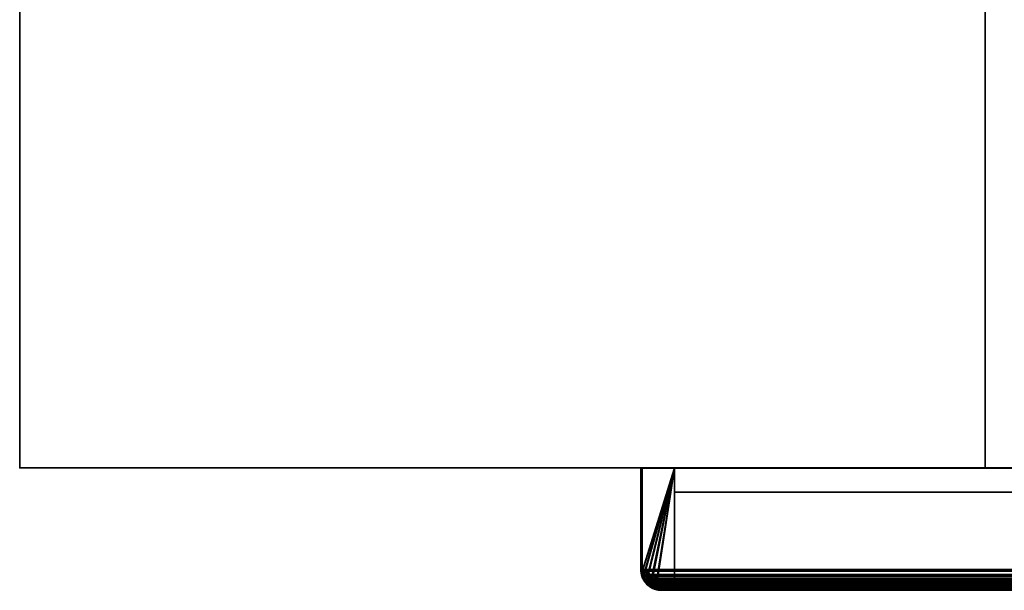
# Model space of a CAD drawing. Header units: millimetres. Extents: x -490 to 6690, y -115 to 152.
# Tile 999 of 1056: x 5310 to 5463, y -25 to 64. Entities that reach past the tile are written whole.
import ezdxf

# ---------------------------------------------------------------- set-up
doc = ezdxf.new("R2010")
doc.units = ezdxf.units.MM
doc.layers.add('151', color=253, linetype='Continuous')

# ---------------------------------------------------------------- blocks, each defined once
blk = doc.blocks.new('UG_SURFACE_005')
at = {"layer": '151', "color": 252, "linetype": 'Continuous', "lineweight": 35}
for points in [[(5310, -6.2, -7.5), (5310, 133.2, -7.5), (5460, 133.2, -7.5), (5460, -6.2, -7.5)], [(5310, -6.2, 2202.5), (5310, 133.2, 2202.5), (5310, 133.2, -7.5), (5310, -6.2, -7.5)], [(6690, -6.2, 2202.5), (6690, 133.2, 2202.5), (5310, 133.2, 2202.5), (5310, -6.2, 2202.5)], [(5460, -6.2, 2052.5), (5460, 133.2, 2052.5), (6540, 133.2, 2052.5), (6540, -6.2, 2052.5)], [(5460, -6.2, -7.5), (5460, 133.2, -7.5), (5460, 133.2, 2052.5), (5460, -6.2, 2052.5)], [(6690, -6.2, 2202.5), (5310, -6.2, 2202.5), (5460, -6.2, 2052.5), (6540, -6.2, 2052.5)], [(5310, -6.2, 2202.5), (5310, -6.2, -7.5), (5460, -6.2, -7.5), (5460, -6.2, 2052.5)]]:
    blk.add_3dface(points, dxfattribs=at)
blk = doc.blocks.new('UG_SURFACE_369')
at = {"layer": '151', "color": 14, "linetype": 'Continuous', "lineweight": 35}
for points in [[(5406.75, -22, 2100.75), (5406.75, -6.25, 2100.75), (5406.75, -6.25, -7.5), (5406.75, -22, -7.5)], [(5406.75, -22, -7.5), (5406.75, -6.25, -7.5), (5411.75, -6.25, -7.5), (5411.75, -25, -7.5)], [(5411.75, -6.25, 2095.75), (5406.75, -6.25, 2100.75), (5406.75, -22, 2100.75), (5406.78, -22.18, 2100.72)], [(5411.75, -6.25, 2095.75), (5411.75, -6.25, -7.5), (5406.75, -6.25, -7.5), (5406.75, -6.25, 2100.75)], [(5406.78, -22.18, 2100.72), (5406.9, -22.93, 2100.6), (5406.92, -22.97, 2100.58), (5411.75, -6.25, 2095.75)], [(5411.75, -6.25, 2095.75), (5406.92, -22.97, 2100.58), (5407.34, -23.78, 2100.16)], [(5407.34, -23.78, 2100.16), (5407.35, -23.8, 2100.15), (5407.99, -24.35, 2099.51), (5411.75, -6.25, 2095.75)], [(5407.99, -24.35, 2099.51), (5408.31, -24.63, 2099.19), (5408.81, -24.76, 2098.69), (5411.75, -6.25, 2095.75)], [(5408.81, -24.76, 2098.69), (5409.75, -25, 2097.75), (5411.75, -25, 2095.75), (5411.75, -6.25, 2095.75)], [(5411.75, -6.25, -7.5), (5411.75, -6.25, 2095.75), (5411.75, -25, 2095.75), (5411.75, -25, -7.5)], [(5406.75, -22, -7.5), (5406.79, -22.18, -7.5), (5406.78, -22.18, 2100.72)], [(5406.78, -22.18, 2100.72), (5406.75, -22, 2100.75), (5406.75, -22, -7.5)], [(5411.75, -25, -7.5), (5406.79, -22.18, -7.5), (5406.75, -22, -7.5)], [(5406.9, -22.93, 2100.6), (5406.78, -22.18, 2100.72), (5406.79, -22.18, -7.5)], [(5406.79, -22.18, -7.5), (5406.94, -22.97, -7.5), (5406.92, -22.97, 2100.58)], [(5406.92, -22.97, 2100.58), (5406.9, -22.93, 2100.6), (5406.79, -22.18, -7.5)], [(5411.75, -25, -7.5), (5406.94, -22.97, -7.5), (5406.79, -22.18, -7.5)], [(5407.34, -23.78, 2100.16), (5406.92, -22.97, 2100.58), (5406.94, -22.97, -7.5)], [(5406.94, -22.97, -7.5), (5406.98, -23.15, -7.5), (5407.34, -23.78, 2100.16)], [(5407.38, -23.75, -7.5), (5406.98, -23.15, -7.5), (5406.94, -22.97, -7.5), (5411.75, -25, -7.5)], [(5406.98, -23.15, -7.5), (5407.38, -23.75, -7.5), (5407.34, -23.78, 2100.16)], [(5407.35, -23.8, 2100.15), (5407.34, -23.78, 2100.16), (5407.38, -23.75, -7.5)], [(5407.99, -24.35, 2099.51), (5407.35, -23.8, 2100.15), (5407.38, -23.75, -7.5)], [(5407.38, -23.75, -7.5), (5407.63, -24.12, -7.5), (5407.99, -24.35, 2099.51)], [(5408, -24.37, -7.5), (5407.63, -24.12, -7.5), (5407.38, -23.75, -7.5), (5411.75, -25, -7.5)], [(5407.63, -24.12, -7.5), (5408, -24.37, -7.5), (5407.99, -24.35, 2099.51)], [(5408.31, -24.63, 2099.19), (5407.99, -24.35, 2099.51), (5408, -24.37, -7.5)], [(5408, -24.37, -7.5), (5408.6, -24.77, -7.5), (5408.81, -24.76, 2098.69)], [(5408.81, -24.76, 2098.69), (5408.31, -24.63, 2099.19), (5408, -24.37, -7.5)], [(5408, -24.37, -7.5), (5411.75, -25, -7.5), (5409.75, -25, -7.5), (5408.8, -24.81, -7.5)], [(5408.8, -24.81, -7.5), (5408.6, -24.77, -7.5), (5408, -24.37, -7.5)], [(5408.6, -24.77, -7.5), (5408.8, -24.81, -7.5), (5408.81, -24.76, 2098.69)], [(5409.75, -25, 2097.75), (5408.81, -24.76, 2098.69), (5408.8, -24.81, -7.5)], [(5408.8, -24.81, -7.5), (5409.75, -25, -7.5), (5409.75, -25, 2097.75)], [(5409.75, -25, 2097.75), (5409.75, -25, -7.5), (5411.75, -25, -7.5), (5411.75, -25, 2095.75)]]:
    blk.add_3dface(points, dxfattribs=at)
blk = doc.blocks.new('UG_SURFACE_370')
at = {"layer": '151', "color": 41, "linetype": 'Continuous', "lineweight": 35}
for points in [[(5411.75, -10, -7.5), (5481.75, -10, -7.5), (5481.75, -25, -7.5), (5411.75, -25, -7.5)], [(5411.75, -25, 2095.75), (5411.75, -10, 2095.75), (5411.75, -10, -7.5), (5411.75, -25, -7.5)], [(5481.75, -10, 2025.75), (5481.75, -10, -7.5), (5411.75, -10, -7.5), (5411.75, -10, 2095.75)], [(5411.75, -10, 2095.75), (5411.75, -25, 2095.75), (5481.75, -25, 2025.75), (5481.75, -10, 2025.75)], [(5481.75, -10, 2025.75), (5481.75, -25, 2025.75), (5481.75, -25, -7.5), (5481.75, -10, -7.5)], [(5411.75, -25, 2095.75), (5411.75, -25, -7.5), (5481.75, -25, -7.5), (5481.75, -25, 2025.75)]]:
    blk.add_3dface(points, dxfattribs=at)
blk = doc.blocks.new('UG_SURFACE_371')
at = {"layer": '151', "color": 7, "linetype": 'Continuous', "lineweight": 35}
for points in [[(5486.75, -22, -7.5), (5486.75, 16, -7.5), (5487, 16, -7.5), (5487, -22, -7.5)], [(5486.75, 16, -7.5), (5486.75, -22, -7.5), (5486.75, -22, 2020.75), (5486.75, 16, 2020.75)], [(5486.75, 16, 2020.75), (5487, 16, 2020.5), (5487, 16, -7.5), (5486.75, 16, -7.5)], [(5487, -22, 2020.5), (5487, 16, 2020.5), (5486.75, 16, 2020.75), (5486.75, -22, 2020.75)], [(5487, 16, 2020.5), (5487, -22, 2020.5), (5487, -22, -7.5), (5487, 16, -7.5)], [(5406.5, -22, 2101), (5406.5, -6.25, 2101), (5406.5, -6.25, -7.5), (5406.5, -22, -7.5)], [(5406.75, -22, 2100.75), (5406.75, -6.25, 2100.75), (5406.5, -6.25, 2101), (5406.5, -22, 2101)], [(5406.75, -6.25, -7.5), (5406.75, -22, -7.5), (5406.5, -22, -7.5), (5406.5, -6.25, -7.5)], [(5406.5, -6.25, 2101), (5406.75, -6.25, 2100.75), (5406.75, -6.25, -7.5), (5406.5, -6.25, -7.5)], [(5406.75, -22, -7.5), (5406.75, -6.25, -7.5), (5406.75, -6.25, 2100.75), (5406.75, -22, 2100.75)], [(5406.5, -22, -7.5), (5406.69, -22.98, -7.5), (5406.66, -23.01, 2100.84)], [(5406.66, -23.01, 2100.84), (5406.5, -22, 2101), (5406.5, -22, -7.5)], [(5406.75, -22, -7.5), (5406.94, -22.9, -7.5), (5406.69, -22.98, -7.5), (5406.5, -22, -7.5)], [(5406.5, -22, 2101), (5406.66, -23.01, 2100.84), (5406.85, -22.79, 2100.65), (5406.75, -22, 2100.75)], [(5406.98, -23.09, 2100.52), (5406.85, -22.79, 2100.65), (5406.66, -23.01, 2100.84), (5406.75, -23.18, 2100.75)], [(5406.74, -23.19, -7.5), (5406.69, -22.98, -7.5), (5406.94, -22.9, -7.5), (5406.98, -23.1, -7.5)], [(5406.75, -22, -7.5), (5406.75, -22, 2100.75), (5406.85, -22.79, 2100.65)], [(5406.85, -22.79, 2100.65), (5406.94, -22.9, -7.5), (5406.75, -22, -7.5)], [(5406.94, -22.9, -7.5), (5406.85, -22.79, 2100.65), (5406.98, -23.09, 2100.52)], [(5406.98, -23.09, 2100.52), (5406.98, -23.1, -7.5), (5406.94, -22.9, -7.5)], [(5486.52, -23.09, 2020.98), (5486.72, -22.16, -7.5), (5486.55, -23.03, -7.5)], [(5486.72, -22.16, -7.5), (5486.52, -23.09, 2020.98), (5486.65, -22.79, 2020.85)], [(5486.74, -23.17, 2020.76), (5486.89, -22.85, 2020.61), (5486.65, -22.79, 2020.85), (5486.52, -23.09, 2020.98)], [(5486.55, -23.03, -7.5), (5486.72, -22.16, -7.5), (5486.97, -22.18, -7.5), (5486.79, -23.11, -7.5)], [(5486.65, -22.79, 2020.85), (5486.75, -22, -7.5), (5486.72, -22.16, -7.5)], [(5486.65, -22.79, 2020.85), (5486.75, -22, 2020.75), (5486.75, -22, -7.5)], [(5486.75, -22, 2020.75), (5486.65, -22.79, 2020.85), (5486.89, -22.85, 2020.61), (5487, -22, 2020.5)], [(5486.72, -22.16, -7.5), (5486.75, -22, -7.5), (5487, -22, -7.5), (5486.97, -22.18, -7.5)], [(5486.89, -22.85, 2020.61), (5486.74, -23.17, 2020.76), (5486.77, -23.2, -7.5)], [(5486.77, -23.2, -7.5), (5486.78, -23.19, -7.5), (5487, -22, 2020.5)], [(5487, -22, 2020.5), (5486.89, -22.85, 2020.61), (5486.77, -23.2, -7.5)], [(5487, -22, 2020.5), (5486.78, -23.19, -7.5), (5486.79, -23.11, -7.5)], [(5487, -22, 2020.5), (5486.79, -23.11, -7.5), (5486.97, -22.18, -7.5)], [(5486.97, -22.18, -7.5), (5487, -22, -7.5), (5487, -22, 2020.5)], [(5406.75, -23.18, 2100.75), (5406.66, -23.01, 2100.84), (5406.69, -22.98, -7.5)], [(5406.69, -22.98, -7.5), (5406.74, -23.19, -7.5), (5406.75, -23.18, 2100.75)], [(5406.98, -23.1, -7.5), (5406.99, -23.18, -7.5), (5406.74, -23.24, -7.5), (5406.74, -23.19, -7.5)], [(5407.15, -23.95, 2100.35), (5406.75, -23.18, 2100.75), (5406.74, -23.19, -7.5)], [(5406.99, -23.18, -7.5), (5407.35, -23.7, -7.5), (5407.15, -23.84, -7.5), (5406.74, -23.24, -7.5)], [(5406.74, -23.19, -7.5), (5406.74, -23.24, -7.5), (5407.48, -24.23, 2100.02)], [(5407.48, -24.23, 2100.02), (5407.15, -23.95, 2100.35), (5406.74, -23.19, -7.5)], [(5407.48, -24.23, 2100.02), (5406.74, -23.24, -7.5), (5407.15, -23.84, -7.5)], [(5406.75, -23.18, 2100.75), (5407.15, -23.95, 2100.35), (5407.14, -23.47, 2100.36), (5406.98, -23.09, 2100.52)], [(5406.99, -23.18, -7.5), (5406.98, -23.09, 2100.52), (5407.14, -23.47, 2100.36)], [(5406.99, -23.18, -7.5), (5406.98, -23.1, -7.5), (5406.98, -23.09, 2100.52)], [(5407.14, -23.47, 2100.36), (5407.35, -23.7, -7.5), (5406.99, -23.18, -7.5)], [(5407.64, -24.1, 2099.86), (5407.14, -23.47, 2100.36), (5407.15, -23.95, 2100.35), (5407.48, -24.23, 2100.02)], [(5407.35, -23.7, -7.5), (5407.14, -23.47, 2100.36), (5407.64, -24.1, 2099.86)], [(5407.45, -24.3, -7.5), (5407.15, -23.84, -7.5), (5407.35, -23.7, -7.5), (5407.63, -24.12, -7.5)], [(5407.15, -23.84, -7.5), (5407.45, -24.3, -7.5), (5407.48, -24.23, 2100.02)], [(5407.64, -24.1, 2099.86), (5407.63, -24.12, -7.5), (5407.35, -23.7, -7.5)], [(5407.63, -24.12, -7.5), (5407.95, -24.33, -7.5), (5407.8, -24.53, -7.5), (5407.45, -24.3, -7.5)], [(5408.19, -24.85, 2099.31), (5407.48, -24.23, 2100.02), (5407.45, -24.3, -7.5)], [(5407.45, -24.3, -7.5), (5407.8, -24.53, -7.5), (5408.56, -24.95, 2098.94)], [(5408.56, -24.95, 2098.94), (5408.19, -24.85, 2099.31), (5407.45, -24.3, -7.5)], [(5407.48, -24.23, 2100.02), (5407.73, -24.22, 2099.77), (5407.64, -24.1, 2099.86)], [(5408.65, -24.77, 2098.85), (5407.73, -24.22, 2099.77), (5407.48, -24.23, 2100.02), (5408.19, -24.85, 2099.31)], [(5407.63, -24.12, -7.5), (5407.64, -24.1, 2099.86), (5407.73, -24.22, 2099.77)], [(5407.73, -24.22, 2099.77), (5407.95, -24.33, -7.5), (5407.63, -24.12, -7.5)], [(5407.95, -24.33, -7.5), (5407.73, -24.22, 2099.77), (5408.65, -24.77, 2098.85)], [(5408.56, -25.02, -7.5), (5407.8, -24.53, -7.5), (5407.95, -24.33, -7.5), (5408.65, -24.79, -7.5)], [(5408.65, -24.77, 2098.85), (5408.65, -24.79, -7.5), (5407.95, -24.33, -7.5)], [(5485.45, -24.4, -7.5), (5484.85, -24.77, 2022.65), (5485.77, -24.22, 2021.73)], [(5485.35, -24.83, 2022.15), (5486.01, -24.22, 2021.49), (5485.77, -24.22, 2021.73), (5484.85, -24.77, 2022.65)], [(5484.85, -24.77, 2022.65), (5485.45, -24.4, -7.5), (5484.93, -24.76, -7.5)], [(5484.93, -24.76, -7.5), (5485.45, -24.4, -7.5), (5485.59, -24.6, -7.5), (5484.99, -25.01, -7.5)], [(5484.94, -25.01, -7.5), (5484.99, -25.01, -7.5), (5486.01, -24.22, 2021.49)], [(5486.01, -24.22, 2021.49), (5485.35, -24.83, 2022.15), (5484.94, -25.01, -7.5)], [(5484.99, -25.01, -7.5), (5485.59, -24.6, -7.5), (5486.01, -24.22, 2021.49)], [(5486.05, -24.3, -7.5), (5485.59, -24.6, -7.5), (5485.45, -24.4, -7.5), (5485.87, -24.12, -7.5)], [(5485.77, -24.22, 2021.73), (5485.87, -24.12, -7.5), (5485.45, -24.4, -7.5)], [(5485.59, -24.6, -7.5), (5486.05, -24.3, -7.5), (5486.01, -24.22, 2021.49)], [(5485.77, -24.22, 2021.73), (5485.86, -24.1, 2021.64), (5485.87, -24.12, -7.5)], [(5485.86, -24.1, 2021.64), (5485.77, -24.22, 2021.73), (5486.01, -24.22, 2021.49)], [(5486.08, -23.8, -7.5), (5485.86, -24.1, 2021.64), (5486.36, -23.47, 2021.14)], [(5486.01, -24.22, 2021.49), (5486.45, -23.81, 2021.05), (5486.36, -23.47, 2021.14), (5485.86, -24.1, 2021.64)], [(5486.08, -23.8, -7.5), (5485.87, -24.12, -7.5), (5485.86, -24.1, 2021.64)], [(5485.87, -24.12, -7.5), (5486.08, -23.8, -7.5), (5486.28, -23.95, -7.5), (5486.05, -24.3, -7.5)], [(5486.45, -23.81, 2021.05), (5486.01, -24.22, 2021.49), (5486.05, -24.3, -7.5)], [(5486.05, -24.3, -7.5), (5486.28, -23.95, -7.5), (5486.74, -23.17, 2020.76)], [(5486.74, -23.17, 2020.76), (5486.45, -23.81, 2021.05), (5486.05, -24.3, -7.5)], [(5486.77, -23.2, -7.5), (5486.28, -23.95, -7.5), (5486.08, -23.8, -7.5), (5486.54, -23.1, -7.5)], [(5486.36, -23.47, 2021.14), (5486.54, -23.1, -7.5), (5486.08, -23.8, -7.5)], [(5486.28, -23.95, -7.5), (5486.77, -23.2, -7.5), (5486.74, -23.17, 2020.76)], [(5486.36, -23.47, 2021.14), (5486.52, -23.09, 2020.98), (5486.54, -23.1, -7.5)], [(5486.52, -23.09, 2020.98), (5486.36, -23.47, 2021.14), (5486.45, -23.81, 2021.05), (5486.74, -23.17, 2020.76)], [(5486.55, -23.03, -7.5), (5486.54, -23.1, -7.5), (5486.52, -23.09, 2020.98)], [(5486.54, -23.1, -7.5), (5486.54, -23.1, -7.5), (5486.52, -23.09, 2020.98)], [(5486.54, -23.1, -7.5), (5486.55, -23.03, -7.5), (5486.79, -23.11, -7.5), (5486.78, -23.19, -7.5)], [(5486.54, -23.1, -7.5), (5486.54, -23.1, -7.5), (5486.78, -23.19, -7.5), (5486.77, -23.2, -7.5)], [(5407.8, -24.53, -7.5), (5408.56, -25.02, -7.5), (5408.56, -24.95, 2098.94)], [(5408.19, -24.85, 2099.31), (5408.56, -24.95, 2098.94), (5408.65, -24.77, 2098.85)], [(5408.56, -24.95, 2098.94), (5408.74, -24.83, 2098.76), (5408.65, -24.77, 2098.85)], [(5408.65, -24.79, -7.5), (5408.65, -24.79, -7.5), (5408.56, -25.03, -7.5), (5408.56, -25.02, -7.5)], [(5408.65, -24.79, -7.5), (5408.72, -24.8, -7.5), (5408.64, -25.04, -7.5), (5408.56, -25.03, -7.5)], [(5409.75, -25, 2097.75), (5408.74, -24.83, 2098.76), (5408.56, -24.95, 2098.94), (5409.75, -25.25, 2097.75)], [(5408.56, -24.95, 2098.94), (5408.56, -25.02, -7.5), (5408.56, -25.03, -7.5)], [(5409.75, -25.25, 2097.75), (5408.56, -24.95, 2098.94), (5408.56, -25.03, -7.5)], [(5408.56, -25.03, -7.5), (5408.64, -25.04, -7.5), (5409.75, -25.25, 2097.75)], [(5408.72, -24.8, -7.5), (5409.59, -24.97, -7.5), (5409.57, -25.22, -7.5), (5408.64, -25.04, -7.5)], [(5408.64, -25.04, -7.5), (5409.57, -25.22, -7.5), (5409.75, -25.25, 2097.75)], [(5408.65, -24.77, 2098.85), (5409.59, -24.97, -7.5), (5408.72, -24.8, -7.5)], [(5409.59, -24.97, -7.5), (5408.65, -24.77, 2098.85), (5408.74, -24.83, 2098.76)], [(5408.72, -24.8, -7.5), (5408.65, -24.79, -7.5), (5408.65, -24.77, 2098.85)], [(5408.65, -24.79, -7.5), (5408.65, -24.79, -7.5), (5408.65, -24.77, 2098.85)], [(5409.59, -24.97, -7.5), (5408.74, -24.83, 2098.76), (5409.75, -25, 2097.75)], [(5409.59, -24.97, -7.5), (5409.75, -25, -7.5), (5409.75, -25.25, -7.5), (5409.57, -25.22, -7.5)], [(5409.57, -25.22, -7.5), (5409.75, -25.25, -7.5), (5409.75, -25.25, 2097.75)], [(5409.75, -25, 2097.75), (5409.75, -25, -7.5), (5409.59, -24.97, -7.5)], [(5409.75, -25, -7.5), (5483.75, -25, -7.5), (5483.75, -25.25, -7.5), (5409.75, -25.25, -7.5)], [(5409.75, -25, 2097.75), (5483.75, -25, 2023.75), (5483.75, -25, -7.5), (5409.75, -25, -7.5)], [(5409.75, -25.25, 2097.75), (5483.75, -25.25, 2023.75), (5483.75, -25, 2023.75), (5409.75, -25, 2097.75)], [(5409.75, -25.25, 2097.75), (5409.75, -25.25, -7.5), (5483.75, -25.25, -7.5), (5483.75, -25.25, 2023.75)], [(5483.75, -25, -7.5), (5484.65, -24.81, -7.5), (5484.73, -25.06, -7.5), (5483.75, -25.25, -7.5)], [(5484.65, -24.81, -7.5), (5483.75, -25, 2023.75), (5484.76, -24.83, 2022.74)], [(5484.65, -24.81, -7.5), (5483.75, -25, -7.5), (5483.75, -25, 2023.75)], [(5483.75, -25.25, 2023.75), (5484.94, -24.94, 2022.56), (5484.76, -24.83, 2022.74), (5483.75, -25, 2023.75)], [(5483.75, -25.25, -7.5), (5484.73, -25.06, -7.5), (5484.94, -24.94, 2022.56)], [(5484.94, -24.94, 2022.56), (5483.75, -25.25, 2023.75), (5483.75, -25.25, -7.5)], [(5484.94, -25.01, -7.5), (5484.73, -25.06, -7.5), (5484.65, -24.81, -7.5), (5484.85, -24.77, -7.5)], [(5484.76, -24.83, 2022.74), (5484.85, -24.77, -7.5), (5484.65, -24.81, -7.5)], [(5484.73, -25.06, -7.5), (5484.94, -25.01, -7.5), (5484.94, -24.94, 2022.56)], [(5484.76, -24.83, 2022.74), (5484.85, -24.77, 2022.65), (5484.85, -24.77, -7.5)], [(5484.85, -24.77, 2022.65), (5484.76, -24.83, 2022.74), (5484.94, -24.94, 2022.56)], [(5484.85, -24.77, -7.5), (5484.93, -24.76, -7.5), (5484.99, -25.01, -7.5), (5484.94, -25.01, -7.5)], [(5484.93, -24.76, -7.5), (5484.85, -24.77, -7.5), (5484.85, -24.77, 2022.65)], [(5484.85, -24.77, 2022.65), (5484.94, -24.94, 2022.56), (5485.35, -24.83, 2022.15)], [(5485.35, -24.83, 2022.15), (5484.94, -24.94, 2022.56), (5484.94, -25.01, -7.5)]]:
    blk.add_3dface(points, dxfattribs=at)
blk = doc.blocks.new('UG_SURFACE_373')
at = {"layer": '151', "color": 41, "linetype": 'Continuous', "lineweight": 35}
for points in [[(6588.25, -25, 2095.75), (6588.25, -10, 2095.75), (5411.75, -10, 2095.75), (5411.75, -25, 2095.75)], [(5481.75, -10, 2025.75), (5481.75, -25, 2025.75), (5411.75, -25, 2095.75), (5411.75, -10, 2095.75)], [(6588.25, -10, 2095.75), (6518.25, -10, 2025.75), (5481.75, -10, 2025.75), (5411.75, -10, 2095.75)], [(6518.25, -25, 2025.75), (6588.25, -25, 2095.75), (5411.75, -25, 2095.75), (5481.75, -25, 2025.75)]]:
    blk.add_3dface(points, dxfattribs=at)
blk = doc.blocks.new('UG_SURFACE_374')
at = {"layer": '151', "color": 14, "linetype": 'Continuous', "lineweight": 35}
for points in [[(6593.25, -6.25, 2100.75), (6588.25, -6.25, 2095.75), (5411.75, -6.25, 2095.75), (5406.75, -6.25, 2100.75)], [(5406.78, -22.23, 2100.72), (5406.75, -22, 2100.75), (5406.75, -6.25, 2100.75), (5411.75, -6.25, 2095.75)], [(6593.25, -22, 2100.75), (6593.25, -6.25, 2100.75), (5406.75, -6.25, 2100.75), (5406.75, -22, 2100.75)], [(5411.75, -6.25, 2095.75), (5406.97, -23.07, 2100.53), (5406.85, -22.79, 2100.65), (5406.78, -22.23, 2100.72)], [(5407.43, -23.84, 2100.07), (5407.14, -23.47, 2100.36), (5406.97, -23.07, 2100.53), (5411.75, -6.25, 2095.75)], [(5408.1, -24.44, 2099.4), (5407.73, -24.22, 2099.77), (5407.43, -23.84, 2100.07), (5411.75, -6.25, 2095.75)], [(5411.75, -6.25, 2095.75), (5408.89, -24.85, 2098.61), (5408.74, -24.83, 2098.76), (5408.1, -24.44, 2099.4)], [(5411.75, -6.25, 2095.75), (5411.75, -25, 2095.75), (5409.75, -25, 2097.75), (5408.89, -24.85, 2098.61)], [(5411.75, -6.25, 2095.75), (6588.25, -6.25, 2095.75), (6588.25, -25, 2095.75), (5411.75, -25, 2095.75)], [(6593.25, -22, 2100.75), (5406.75, -22, 2100.75), (5406.78, -22.23, 2100.72)], [(5406.78, -22.23, 2100.72), (6593.23, -22.24, 2100.73), (6593.25, -22, 2100.75)], [(6593.19, -22.57, 2100.7), (5406.78, -22.23, 2100.72), (5406.85, -22.79, 2100.65)], [(6593.19, -22.57, 2100.7), (6593.23, -22.24, 2100.73), (5406.78, -22.23, 2100.72)], [(6593.19, -22.57, 2100.7), (5406.85, -22.79, 2100.65), (5406.97, -23.07, 2100.53)], [(5406.97, -23.07, 2100.53), (6593.03, -23.07, 2100.53), (6593.19, -22.57, 2100.7)], [(6593.03, -23.07, 2100.53), (5406.97, -23.07, 2100.53), (5407.14, -23.47, 2100.36)], [(6592.95, -23.3, 2100.45), (6593.03, -23.07, 2100.53), (5407.14, -23.47, 2100.36)], [(6592.95, -23.3, 2100.45), (5407.14, -23.47, 2100.36), (5407.43, -23.84, 2100.07)], [(5407.43, -23.84, 2100.07), (6592.58, -23.85, 2100.08), (6592.95, -23.3, 2100.45)], [(6592.46, -24.03, 2099.96), (5407.43, -23.84, 2100.07), (5407.73, -24.22, 2099.77)], [(6592.46, -24.03, 2099.96), (6592.58, -23.85, 2100.08), (5407.43, -23.84, 2100.07)], [(6592.46, -24.03, 2099.96), (5407.73, -24.22, 2099.77), (5408.1, -24.44, 2099.4)], [(5408.1, -24.44, 2099.4), (6591.9, -24.45, 2099.4), (6592.46, -24.03, 2099.96)], [(6591.9, -24.45, 2099.4), (5408.1, -24.44, 2099.4), (5408.74, -24.83, 2098.76)], [(6591.61, -24.67, 2099.11), (6591.9, -24.45, 2099.4), (5408.74, -24.83, 2098.76)], [(6591.61, -24.67, 2099.11), (5408.74, -24.83, 2098.76), (5408.89, -24.85, 2098.61)], [(5408.89, -24.85, 2098.61), (6591.11, -24.79, 2098.61), (6591.61, -24.67, 2099.11)], [(6591.11, -24.79, 2098.61), (5408.89, -24.85, 2098.61), (5409.75, -25, 2097.75)], [(5409.75, -25, 2097.75), (6590.25, -25, 2097.75), (6591.11, -24.79, 2098.61)], [(6588.25, -25, 2095.75), (6590.25, -25, 2097.75), (5409.75, -25, 2097.75), (5411.75, -25, 2095.75)]]:
    blk.add_3dface(points, dxfattribs=at)
blk = doc.blocks.new('UG_SURFACE_376')
at = {"layer": '151', "color": 7, "linetype": 'Continuous', "lineweight": 35}
for points in [[(5406.5, -22, 2101), (5406.5, -6.25, 2101), (5406.75, -6.25, 2100.75), (5406.75, -22, 2100.75)], [(6593.5, -22, 2101), (6593.5, -6.25, 2101), (5406.5, -6.25, 2101), (5406.5, -22, 2101)], [(6593.25, -6.25, 2100.75), (5406.75, -6.25, 2100.75), (5406.5, -6.25, 2101), (6593.5, -6.25, 2101)], [(5406.75, -22, 2100.75), (5406.75, -6.25, 2100.75), (6593.25, -6.25, 2100.75), (6593.25, -22, 2100.75)], [(5406.53, -22.25, 2100.97), (5406.5, -22, 2101), (5406.75, -22, 2100.75)], [(6593.5, -22, 2101), (5406.5, -22, 2101), (5406.53, -22.25, 2100.97)], [(5406.75, -22, 2100.75), (5406.85, -22.79, 2100.65), (5406.61, -22.85, 2100.89), (5406.53, -22.25, 2100.97)], [(5406.53, -22.25, 2100.97), (6593.48, -22.26, 2100.98), (6593.5, -22, 2101)], [(6593.44, -22.62, 2100.94), (5406.53, -22.25, 2100.97), (5406.61, -22.85, 2100.89)], [(6593.44, -22.62, 2100.94), (6593.48, -22.26, 2100.98), (5406.53, -22.25, 2100.97)], [(6593.44, -22.62, 2100.94), (5406.61, -22.85, 2100.89), (5406.74, -23.16, 2100.76)], [(5406.74, -23.16, 2100.76), (5406.61, -22.85, 2100.89), (5406.85, -22.79, 2100.65), (5406.98, -23.08, 2100.52)], [(5406.74, -23.16, 2100.76), (6593.26, -23.16, 2100.76), (6593.44, -22.62, 2100.94)], [(5406.75, -22, 2100.75), (6593.25, -22, 2100.75), (6593.19, -22.57, 2100.7)], [(5406.85, -22.79, 2100.65), (5406.75, -22, 2100.75), (6593.19, -22.57, 2100.7)], [(5406.98, -23.08, 2100.52), (5406.85, -22.79, 2100.65), (6593.19, -22.57, 2100.7)], [(6593.19, -22.57, 2100.7), (6593.02, -23.09, 2100.52), (5406.98, -23.08, 2100.52)], [(5406.98, -23.08, 2100.52), (5407.14, -23.47, 2100.36), (5406.92, -23.6, 2100.58), (5406.74, -23.16, 2100.76)], [(6593.26, -23.16, 2100.76), (5406.74, -23.16, 2100.76), (5406.92, -23.6, 2100.58)], [(6593.18, -23.41, 2100.68), (6593.26, -23.16, 2100.76), (5406.92, -23.6, 2100.58)], [(6593.18, -23.41, 2100.68), (5406.92, -23.6, 2100.58), (5407.23, -23.99, 2100.27)], [(5407.23, -23.99, 2100.27), (5406.92, -23.6, 2100.58), (5407.14, -23.47, 2100.36)], [(5407.14, -23.47, 2100.36), (5406.98, -23.08, 2100.52), (6593.02, -23.09, 2100.52)], [(5407.14, -23.47, 2100.36), (6593.02, -23.09, 2100.52), (6592.95, -23.3, 2100.45)], [(6592.95, -23.3, 2100.45), (6592.46, -24.03, 2099.96), (5407.14, -23.47, 2100.36)], [(5407.14, -23.47, 2100.36), (6592.46, -24.03, 2099.96), (6592.37, -24.1, 2099.87)], [(6592.37, -24.1, 2099.87), (5407.64, -24.1, 2099.86), (5407.14, -23.47, 2100.36)], [(5407.56, -24.4, 2099.94), (5407.23, -23.99, 2100.27), (5407.14, -23.47, 2100.36), (5407.64, -24.1, 2099.86)], [(5407.23, -23.99, 2100.27), (6592.77, -24.01, 2100.27), (6593.18, -23.41, 2100.68)], [(6592.64, -24.2, 2100.14), (5407.23, -23.99, 2100.27), (5407.56, -24.4, 2099.94)], [(6592.64, -24.2, 2100.14), (6592.77, -24.01, 2100.27), (5407.23, -23.99, 2100.27)], [(5407.64, -24.1, 2099.86), (5407.73, -24.22, 2099.77), (5407.56, -24.4, 2099.94)], [(6592.64, -24.2, 2100.14), (5407.56, -24.4, 2099.94), (5407.96, -24.64, 2099.54)], [(5407.96, -24.64, 2099.54), (5407.56, -24.4, 2099.94), (5407.73, -24.22, 2099.77)], [(5407.64, -24.1, 2099.86), (6592.37, -24.1, 2099.87), (6591.61, -24.67, 2099.11)], [(5407.73, -24.22, 2099.77), (5407.64, -24.1, 2099.86), (6591.61, -24.67, 2099.11)], [(5407.73, -24.22, 2099.77), (6591.61, -24.67, 2099.11), (6591.35, -24.74, 2098.85)], [(6591.35, -24.74, 2098.85), (5408.65, -24.77, 2098.85), (5407.73, -24.22, 2099.77)], [(5408.66, -25.06, 2098.84), (5407.96, -24.64, 2099.54), (5407.73, -24.22, 2099.77), (5408.65, -24.77, 2098.85)], [(5407.96, -24.64, 2099.54), (6592.04, -24.66, 2099.54), (6592.64, -24.2, 2100.14)], [(6592.04, -24.66, 2099.54), (5407.96, -24.64, 2099.54), (5408.66, -25.06, 2098.84)], [(5408.74, -24.83, 2098.76), (5408.65, -24.77, 2098.85), (6591.35, -24.74, 2098.85)], [(5408.65, -24.77, 2098.85), (5408.74, -24.83, 2098.76), (5408.66, -25.06, 2098.84)], [(6591.72, -24.9, 2099.22), (6592.04, -24.66, 2099.54), (5408.66, -25.06, 2098.84)], [(5408.81, -25.09, 2098.69), (5408.66, -25.06, 2098.84), (5408.74, -24.83, 2098.76)], [(6591.72, -24.9, 2099.22), (5408.66, -25.06, 2098.84), (5408.81, -25.09, 2098.69)], [(5409.75, -25, 2097.75), (5408.74, -24.83, 2098.76), (6591.35, -24.74, 2098.85)], [(5408.74, -24.83, 2098.76), (5409.75, -25, 2097.75), (5409.75, -25.25, 2097.75), (5408.81, -25.09, 2098.69)], [(5408.81, -25.09, 2098.69), (6591.18, -25.03, 2098.68), (6591.72, -24.9, 2099.22)], [(6591.18, -25.03, 2098.68), (5408.81, -25.09, 2098.69), (5409.75, -25.25, 2097.75)], [(6591.35, -24.74, 2098.85), (6590.25, -25, 2097.75), (5409.75, -25, 2097.75)], [(6516.25, -25, 2023.75), (5483.75, -25, 2023.75), (5409.75, -25, 2097.75), (6590.25, -25, 2097.75)], [(5409.75, -25, 2097.75), (5483.75, -25, 2023.75), (5483.75, -25.25, 2023.75), (5409.75, -25.25, 2097.75)], [(5409.75, -25.25, 2097.75), (6590.25, -25.25, 2097.75), (6591.18, -25.03, 2098.68)], [(6516.25, -25.25, 2023.75), (6590.25, -25.25, 2097.75), (5409.75, -25.25, 2097.75), (5483.75, -25.25, 2023.75)]]:
    blk.add_3dface(points, dxfattribs=at)

msp = doc.modelspace()

# ---------------------------------------------------------------- linework, layer by layer
at = {"layer": '151', "linetype": 'Continuous', "lineweight": -3}
for p, q in [((5310, -6.2, 2202.5), (5310, 133.2, 2202.5)), ((5310, 133.2, -7.5), (5310, -6.2, -7.5)), ((5310, -6.2, 2202.5), (5310, 133.2, 2202.5)), ((5460, 133.2, -7.5), (5460, -6.2, -7.5)), ((5460, -6.2, 2052.5), (5460, 133.2, 2052.5)), ((5310, -6.2, 2202.5), (6690, -6.2, 2202.5)), ((5310, -6.2, -7.5), (5460, -6.2, -7.5)), ((5310, -6.2, -7.5), (5310, -6.2, 2202.5)), ((6593.5, -6.25, 2101), (5406.5, -6.25, 2101)), ((5406.5, -6.25, -7.5), (5406.75, -6.25, -7.5)), ((5406.5, -6.25, 2101), (5406.75, -6.25, 2100.75)), ((5406.5, -22, 2101), (5406.5, -6.25, 2101)), ((5406.5, -6.25, 2101), (5406.5, -22, 2101)), ((5406.5, -6.25, 2101), (5406.5, -6.25, -7.5)), ((5406.75, -6.25, 2100.75), (5406.5, -6.25, 2101)), ((5406.5, -22, -7.5), (5406.5, -6.25, -7.5)), ((5406.75, -22, 2100.75), (5406.75, -6.25, 2100.75)), ((5406.75, -22, 2100.75), (5406.75, -6.25, 2100.75)), ((6593.25, -6.25, 2100.75), (5406.75, -6.25, 2100.75)), ((5411.75, -6.25, 2095.75), (5406.75, -6.25, 2100.75)), ((5406.75, -6.25, -7.5), (5411.75, -6.25, -7.5)), ((5406.75, -6.25, 2100.75), (5406.75, -6.25, -7.5)), ((5406.75, -6.25, 2100.75), (5411.75, -6.25, 2095.75)), ((6593.25, -6.25, 2100.75), (5406.75, -6.25, 2100.75)), ((5406.75, -6.25, 2100.75), (5406.75, -6.25, -7.5)), ((5406.75, -22, -7.5), (5406.75, -6.25, -7.5)), ((5406.75, -22, 2100.75), (5406.75, -6.25, 2100.75)), ((5406.75, -6.25, 2100.75), (5406.75, -22, 2100.75)), ((5406.75, -22, -7.5), (5406.75, -6.25, -7.5)), ((5411.75, -6.25, 2095.75), (5411.75, -25, 2095.75)), ((5411.75, -6.25, -7.5), (5411.75, -25, -7.5)), ((5411.75, -6.25, 2095.75), (5411.75, -6.25, -7.5)), ((5411.75, -6.25, 2095.75), (5411.75, -25, 2095.75)), ((6588.25, -6.25, 2095.75), (5411.75, -6.25, 2095.75)), ((5460, -6.2, 2052.5), (5460, -6.2, -7.5)), ((6540, -6.2, 2052.5), (5460, -6.2, 2052.5)), ((6588.25, -10, 2095.75), (5411.75, -10, 2095.75)), ((5411.75, -10, -7.5), (5481.75, -10, -7.5)), ((5411.75, -25, -7.5), (5411.75, -10, -7.5)), ((5411.75, -10, 2095.75), (5481.75, -10, 2025.75)), ((5481.75, -10, 2025.75), (5411.75, -10, 2095.75)), ((5411.75, -10, 2095.75), (5411.75, -10, -7.5)), ((5411.75, -10, 2095.75), (5411.75, -25, 2095.75)), ((5411.75, -25, 2095.75), (5411.75, -10, 2095.75)), ((5406.5, -22, 2101), (5406.5, -22, -7.5)), ((6593.5, -22, 2101), (5406.5, -22, 2101)), ((6593.25, -22, 2100.75), (5406.75, -22, 2100.75)), ((5406.75, -22, 2100.75), (5406.75, -22, -7.5)), ((5409.75, -25, 2097.75), (5483.75, -25, 2023.75)), ((5411.75, -25, -7.5), (5409.75, -25, -7.5)), ((5483.75, -25, -7.5), (5409.75, -25, -7.5)), ((5411.75, -25, 2095.75), (5409.75, -25, 2097.75)), ((5409.75, -25, 2097.75), (5409.75, -25, -7.5)), ((5483.75, -25, 2023.75), (5409.75, -25, 2097.75)), ((6590.25, -25, 2097.75), (5409.75, -25, 2097.75)), ((5409.75, -25, 2097.75), (5409.75, -25, -7.5)), ((6590.25, -25, 2097.75), (5409.75, -25, 2097.75)), ((5409.75, -25, 2097.75), (5411.75, -25, 2095.75)), ((5483.75, -25.25, 2023.75), (5409.75, -25.25, 2097.75)), ((5409.75, -25.25, 2097.75), (5483.75, -25.25, 2023.75)), ((6590.25, -25.25, 2097.75), (5409.75, -25.25, 2097.75)), ((5483.75, -25.25, -7.5), (5409.75, -25.25, -7.5)), ((5409.75, -25.25, 2097.75), (5409.75, -25.25, -7.5)), ((5481.75, -25, 2025.75), (5411.75, -25, 2095.75)), ((5411.75, -25, 2095.75), (5411.75, -25, -7.5)), ((5411.75, -25, 2095.75), (5411.75, -25, -7.5)), ((5481.75, -25, -7.5), (5411.75, -25, -7.5)), ((6588.25, -25, 2095.75), (5411.75, -25, 2095.75)), ((6588.25, -25, 2095.75), (5411.75, -25, 2095.75)), ((5411.75, -25, 2095.75), (5481.75, -25, 2025.75))]:
    msp.add_line(p, q, dxfattribs=at)
msp.add_arc((5409.75, -22, -7.5), 3, 180, 270, dxfattribs=at)
for points, degree in [([(5406.5, -22, -7.5), (5406.75, -22, -7.5)], 1), ([(6593.25, -22, 2100.75), (6197.75, -22, 2100.75), (5802.25, -22, 2100.75), (5406.75, -22, 2100.75)], 3), ([(5406.75, -22, 2100.75), (5406.75, -22, 1398), (5406.75, -22, 695.25), (5406.75, -22, -7.5)], 3), ([(5409.75, -25.25, -7.5), (5409.75, -25, -7.5)], 1)]:
    msp.add_open_spline(points, degree=degree, dxfattribs=at)
for points, knots in [([(5406.5, -22, 2101), (5406.5, -22.52, 2101), (5406.63, -23.03, 2100.87), (5407.05, -23.88, 2100.45), (5407.34, -24.22, 2100.16), (5408.28, -25.02, 2099.22), (5409.02, -25.25, 2098.48), (5409.75, -25.25, 2097.75)], [0, 0, 0, 0, 0.25, 0.25, 0.5, 0.5, 1, 1, 1, 1]), ([(5406.75, -22, 2100.75), (5406.75, -22.48, 2100.75), (5406.87, -22.95, 2100.63), (5407.26, -23.73, 2100.24), (5407.52, -24.05, 2099.98), (5408.4, -24.78, 2099.1), (5409.07, -25, 2098.43), (5409.75, -25, 2097.75)], [0, 0, 0, 0, 0.25, 0.25, 0.5, 0.5, 1, 1, 1, 1]), ([(5406.75, -22, 2100.75), (5406.75, -22.48, 2100.75), (5406.87, -22.95, 2100.63), (5407.26, -23.73, 2100.24), (5407.52, -24.05, 2099.98), (5408.4, -24.78, 2099.1), (5409.07, -25, 2098.43), (5409.75, -25, 2097.75)], [0, 0, 0, 0, 0.25, 0.25, 0.5, 0.5, 1, 1, 1, 1]), ([(5406.75, -22, 2100.75), (5406.75, -22.48, 2100.75), (5406.87, -22.95, 2100.63), (5407.26, -23.73, 2100.24), (5407.52, -24.05, 2099.98), (5408.4, -24.78, 2099.1), (5409.07, -25, 2098.43), (5409.75, -25, 2097.75)], [0, 0, 0, 0, 0.25, 0.25, 0.5, 0.5, 1, 1, 1, 1]), ([(5406.75, -22, -7.5), (5406.75, -22.79, -7.5), (5407.07, -23.57, -7.5), (5408.18, -24.68, -7.5), (5408.96, -25, -7.5), (5409.75, -25, -7.5)], [0, 0, 0, 0, 0.5, 0.5, 1, 1, 1, 1])]:
    msp.add_open_spline(points, degree=3, knots=knots, dxfattribs=at)
for points in [[(5406.5, -22, 2101), (5406.5, -25.25, 2101), (5409.75, -25.25, 2097.75)], [(5406.5, -22, -7.5), (5406.5, -25.25, -7.5), (5409.75, -25.25, -7.5)], [(5406.75, -22, 2100.75), (5406.75, -25, 2100.75), (5409.75, -25, 2097.75)]]:
    msp.add_rational_spline(points, [1, 0.707106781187, 1], degree=2, dxfattribs=at)

# ---------------------------------------------------------------- block references
for name in ['UG_SURFACE_005', 'UG_SURFACE_371', 'UG_SURFACE_376', 'UG_SURFACE_369', 'UG_SURFACE_374', 'UG_SURFACE_370', 'UG_SURFACE_373']:
    msp.add_blockref(name, (0, 0), dxfattribs=at)

doc.saveas('drawing.dxf')
